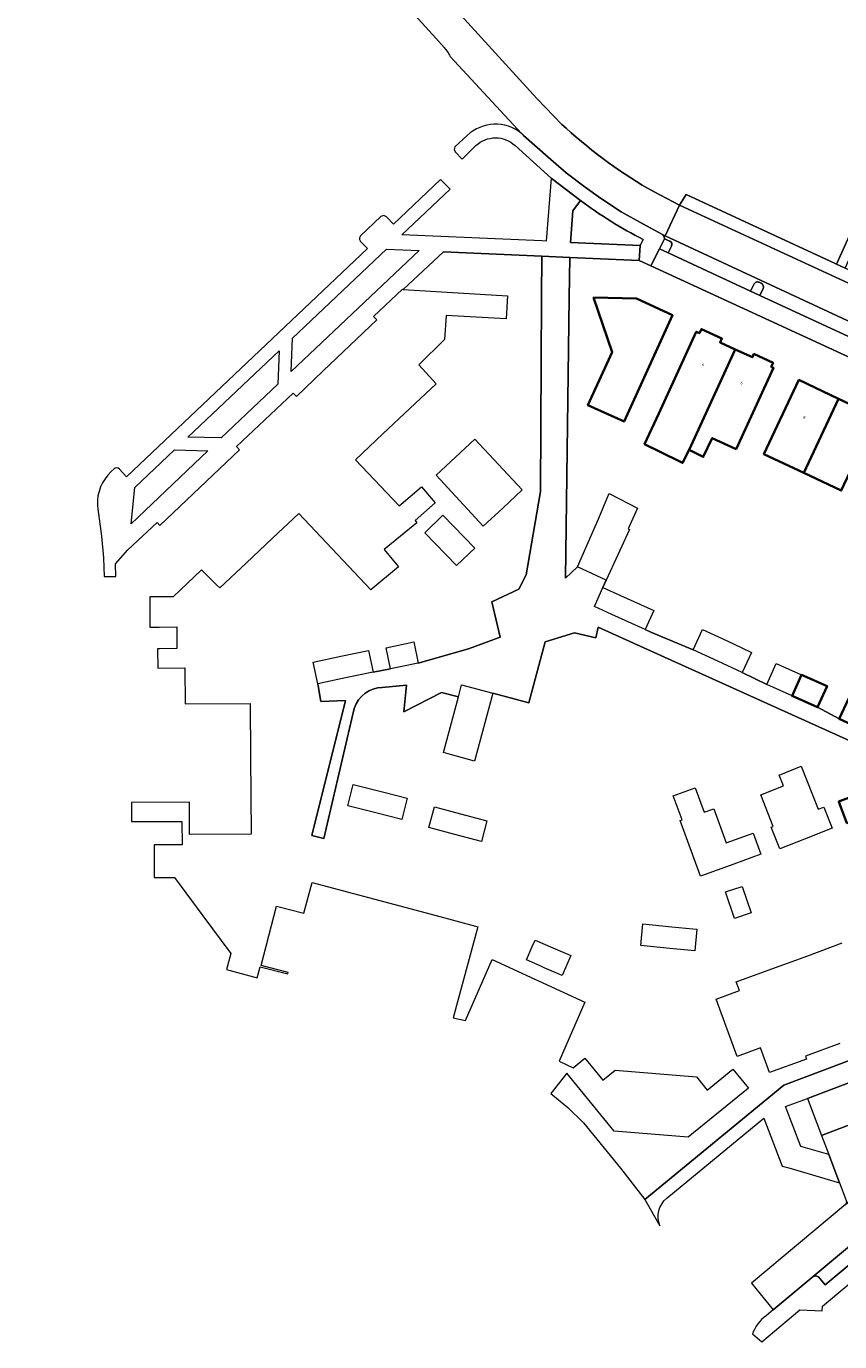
# Model space of a CAD drawing. Header units: metres. Extents: x 197700 to 204338, y 317132 to 325229.
# Tile 945 of 1056: x 198236 to 198339, y 321746 to 321913. Entities that reach past the tile are written whole.
import ezdxf
from ezdxf.enums import TextEntityAlignment as Align

# ---------------------------------------------------------------- set-up
doc = ezdxf.new("R2010")
doc.units = ezdxf.units.M
for name, color, linetype, lineweight in [('B-WE-GR-GROENVOORZIENING-GV', 80, 'Continuous', 18), ('B-WE-OG-BEBOUWING-GV', 7, 'Continuous', 35), ('B-WE-OG-BEBOUWING-T18', 10, 'Continuous', 18), ('B-WE-OG-TERREIN_CULTUURSCHEIDING-GV', 7, 'Continuous', 18), ('B-WE-OG-TERREIN_ERF-GV', 7, 'Continuous', 18), ('B-WE-VH-VERHARDING_ASFALT-GV', 252, 'Continuous', 18), ('B-WE-VH-VERHARDING_BETONSTRAATSTEEN-GV', 252, 'Continuous', 18), ('B-WE-VH-VERHARDING_TEGEL-GV', 252, 'Continuous', 18)]:
    doc.layers.add(name, color=color, linetype=linetype, lineweight=lineweight)
doc.styles.add('NLCS-ISO-M200-T18', font='NLCS-ISO.ttf', dxfattribs={"height": 0.36})

msp = doc.modelspace()

# ---------------------------------------------------------------- linework, layer by layer
at = {"layer": 'B-WE-GR-GROENVOORZIENING-GV'}
for points in [[(198316.62, 321886.032), (198316.009, 321884.764), (198317.117, 321884.239), (198317.536, 321885.094)], [(198317.292, 321885.747), (198316.62, 321886.032)], [(198327.993, 321880.242), (198327.568, 321879.379)], [(198328.897, 321880.395), (198328.655, 321880.505)], [(198327.568, 321879.379), (198328.742, 321878.822), (198329.146, 321879.704)]]:
    msp.add_lwpolyline(points, dxfattribs=at)
for points in [[(198317.536, 321885.094, 0.4108453), (198317.292, 321885.747)], [(198328.655, 321880.505, 0.4397799), (198327.993, 321880.242)], [(198329.146, 321879.704, 0.4100235), (198328.897, 321880.395)]]:
    msp.add_lwpolyline(points, format="xyb", dxfattribs=at)
at = {"layer": 'B-WE-OG-BEBOUWING-GV'}
for points in [[(198307.607, 321878.594), (198309.967, 321871.659), (198306.899, 321864.906), (198311.508, 321862.832), (198317.63, 321876.337), (198313.085, 321878.449)], [(198319.758, 321859.246), (198325.596, 321871.997), (198323.699, 321872.871), (198323.926, 321873.365), (198321.316, 321874.567), (198321.07, 321874.032), (198320.659, 321874.222), (198315.892, 321863.872), (198314.097, 321859.974), (198318.475, 321857.814), (198318.923, 321857.593)], [(198325.596, 321871.997), (198319.758, 321859.246), (198321.55, 321858.341), (198322.696, 321860.738), (198325.729, 321859.341), (198330.478, 321869.651), (198330.187, 321869.785), (198330.424, 321870.3), (198327.988, 321871.422), (198327.788, 321870.988)], [(198334.308, 321856.328), (198338.743, 321865.739), (198333.696, 321868.117), (198329.262, 321858.706)], [(198343.518, 321863.488), (198338.743, 321865.739), (198334.308, 321856.328), (198339.083, 321854.078)], [(198334.042, 321830.695), (198332.845, 321828.017), (198336.076, 321826.574), (198337.272, 321829.252)], [(198343.18, 321826.303), (198340.042, 321827.745), (198338.83, 321825.107), (198341.967, 321823.665)], [(198342.911, 321813.05), (198341.873, 321815.776), (198341.581, 321815.664), (198339.002, 321814.681), (198338.758, 321814.588), (198339.797, 321811.863)]]:
    msp.add_lwpolyline(points, close=True, dxfattribs=at)
at = {"layer": 'B-WE-OG-TERREIN_CULTUURSCHEIDING-GV'}
for points in [[(198315.312, 321891.982), (198318.541, 321890.282), (198319.385, 321891.655), (198337.659, 321883.186), (198338.412, 321882.836), (198338.479, 321882.805), (198351.701, 321911.896), (198327.153, 321938.195), (198262.905, 322006.674), (198235.571, 321987.477), (198237.098, 321985.234), (198254.848, 321959.159), (198252.69, 321957.763)], [(198252.69, 321957.763), (198255.173, 321954.101), (198257.792, 321950.722), (198260.617, 321947.513), (198297.329, 321907.213), (198300.404, 321903.821), (198303.603, 321900.546), (198304.136, 321900.078)], [(198305.955, 321890.898), (198305.009, 321889.585), (198304.691, 321885.564), (198313.529, 321885.197)], [(198313.529, 321885.197), (198313.912, 321885.955)]]:
    msp.add_lwpolyline(points, dxfattribs=at)
for points in [[(198304.136, 321900.078, 0.0590504), (198315.312, 321891.982)], [(198313.912, 321885.955, -0.0440532), (198305.955, 321890.898)]]:
    msp.add_lwpolyline(points, format="xyb", dxfattribs=at)
at = {"layer": 'B-WE-OG-TERREIN_ERF-GV'}
for points in [[(198277.221, 321826.431), (198273.355, 321809.896), (198271.83, 321810.277), (198276.122, 321827.452), (198272.999, 321827.323), (198272.6, 321829.551), (198272.017, 321832.296), (198275.526, 321833.042), (198279.036, 321833.787), (198279.619, 321831.042), (198281.847, 321831.441), (198281.279, 321834.129), (198284.792, 321834.871), (198285.36, 321832.183), (198291.717, 321833.978), (198295.752, 321835.467), (198294.71, 321839.941), (198298.118, 321841.58), (198299.062, 321843.398), (198300.887, 321853.95), (198301.008, 321878.605), (198301.033, 321883.806), (198288.546, 321884.367), (198283.428, 321879.612), (198296.69, 321878.809), (198296.524, 321875.881), (198288.883, 321876.295), (198288.705, 321873.242), (198285.413, 321870.029), (198287.634, 321867.634), (198284.3, 321864.497), (198280.876, 321861.276), (198277.385, 321857.994), (198282.943, 321852.12), (198283.197, 321852.34), (198285.774, 321854.568), (198287.518, 321852.535), (198284.948, 321850.266), (198285.158, 321849.995), (198281.039, 321846.584), (198282.839, 321844.41), (198279.318, 321841.494), (198270.179, 321851.178), (198266.861, 321848.053), (198263.48, 321844.869), (198260.142, 321841.726), (198259.783, 321842.085), (198257.846, 321844.021), (198254.243, 321840.606), (198251.242, 321840.584), (198251.242, 321836.744), (198252.454, 321836.748), (198254.675, 321836.768), (198254.69, 321834.029), (198252.488, 321834.008), (198252.253, 321834.006), (198252.277, 321831.537), (198255.709, 321831.558), (198255.736, 321827.008), (198264.02, 321827.058), (198264.061, 321820.332), (198264.121, 321810.476), (198256.312, 321810.429), (198256.287, 321814.523), (198248.948, 321814.478), (198248.948, 321812.065), (198255.345, 321812.079), (198255.352, 321809.103), (198251.811, 321809.095), (198251.82, 321804.954), (198254.409, 321804.96), (198258.012, 321800.096), (198261.535, 321795.34), (198260.982, 321793.274), (198264.878, 321792.231), (198265.279, 321793.632), (198268.789, 321792.759), (198268.833, 321792.922), (198265.387, 321793.814), (198267.333, 321801.329), (198270.84, 321800.42), (198271.891, 321804.345), (198277.136, 321802.941), (198282.39, 321801.534), (198287.644, 321800.127), (198292.64, 321798.789), (198292.915, 321798.715), (198289.809, 321787.148), (198291.37, 321786.807), (198294.731, 321794.554), (198300.17, 321792.057), (198300.628, 321791.847)], [(198367.107, 321858.563), (198314.898, 321882.602), (198313.404, 321883.29), (198304.607, 321883.657), (198304.53, 321878.553), (198304.078, 321842.941), (198305.574, 321844.402), (198308.289, 321850.583), (198309.307, 321853.044), (198309.591, 321853.685), (198313.222, 321851.858), (198312.003, 321849.219), (198312.169, 321849.142), (198309.204, 321842.724), (198308.819, 321841.779), (198311.041, 321840.773), (198315.265, 321838.861), (198314.17, 321836.442), (198314.904, 321836.11), (198320.258, 321833.88), (198321.442, 321836.439), (198324.572, 321834.991), (198326.44, 321834.126), (198327.701, 321833.542), (198326.517, 321830.983), (198329.615, 321829.46), (198330.811, 321832.138), (198334.042, 321830.695), (198337.272, 321829.252), (198336.076, 321826.574), (198338.83, 321825.107), (198340.042, 321827.745)], [(198339.083, 321854.078), (198334.308, 321856.328), (198329.262, 321858.706), (198333.696, 321868.117), (198338.743, 321865.739), (198343.518, 321863.488)], [(198347.13, 321819.188), (198314.001, 321834.11), (198308.214, 321836.724), (198307.889, 321835.383), (198305.199, 321836.036), (198301.455, 321834.891), (198299.397, 321827.156), (198294.827, 321828.371), (198292.507, 321819.748), (198289.453, 321820.57), (198288.546, 321820.814), (198290.446, 321827.88), (198288.299, 321828.457), (198283.535, 321825.984), (198283.87, 321829.379), (198280.791, 321829.088)], [(198338.905, 321783.883), (198334.524, 321782.275), (198334.652, 321781.927), (198329.961, 321780.206), (198328.814, 321783.331), (198325.875, 321782.254), (198323.204, 321789.539), (198326.141, 321790.616), (198325.738, 321791.715), (198330.274, 321793.379), (198334.816, 321795.046), (198339.199, 321796.654)], [(198300.628, 321791.847), (198306.508, 321789.145), (198303.254, 321781.638), (198305.04, 321780.822), (198306.531, 321782.03), (198308.802, 321779.239), (198310.358, 321780.505), (198315.53, 321780.089), (198320.678, 321779.675), (198322.051, 321777.988), (198325.327, 321780.654), (198327.291, 321778.241), (198319.625, 321772.002), (198314.922, 321772.381), (198310.22, 321772.759), (198304.206, 321780.146), (198302.204, 321777.534), (198304.348, 321775.768), (198306.356, 321773.849), (198311.056, 321768.056), (198314.147, 321764.085), (198331.773, 321778.63), (198357.971, 321788.48)]]:
    msp.add_lwpolyline(points, dxfattribs=at)
for points in [[(198307.607, 321878.594), (198313.085, 321878.449), (198317.63, 321876.337), (198311.508, 321862.832), (198306.899, 321864.906), (198309.967, 321871.659)], [(198315.892, 321863.872), (198320.659, 321874.222), (198321.07, 321874.032), (198321.316, 321874.567), (198323.926, 321873.365), (198323.699, 321872.871), (198325.596, 321871.997), (198327.788, 321870.988), (198327.988, 321871.422), (198330.424, 321870.3), (198330.187, 321869.785), (198330.478, 321869.651), (198325.729, 321859.341), (198322.696, 321860.738), (198321.55, 321858.341), (198319.758, 321859.246), (198318.923, 321857.593), (198318.475, 321857.814), (198314.097, 321859.974)], [(198290.084, 321858.322), (198292.547, 321860.605), (198298.55, 321854.15), (198296.077, 321851.858), (198293.604, 321849.565), (198287.612, 321856.03)], [(198288.495, 321850.956), (198292.525, 321846.784), (198290.224, 321844.561), (198286.194, 321848.732)], [(198334.424, 321809.835), (198331.27, 321808.589), (198330.177, 321811.355), (198330.439, 321811.458), (198328.862, 321815.445), (198331.755, 321816.588), (198331.207, 321817.975), (198333.992, 321819.076), (198336.146, 321813.626), (198336.851, 321813.905), (198337.914, 321811.215)], [(198281, 321815.781), (198283.961, 321815.04), (198283.284, 321812.335), (198279.976, 321813.163), (198276.407, 321814.057), (198277.084, 321816.762), (198280.658, 321815.867)], [(198343.136, 321813.136), (198342.911, 321813.05), (198339.797, 321811.863), (198338.758, 321814.588), (198339.002, 321814.681), (198341.581, 321815.664), (198341.873, 321815.776), (198345.325, 321817.091), (198346.364, 321814.366), (198344.978, 321813.838)], [(198325.445, 321806.666), (198321.211, 321805.13), (198318.64, 321812.214), (198318.857, 321812.293), (198317.747, 321815.352), (198320.547, 321816.368), (198321.675, 321813.257), (198322.894, 321813.699), (198324.468, 321809.361), (198327.894, 321810.604), (198328.872, 321807.909)], [(198290.708, 321813.059), (198294.085, 321812.15), (198293.378, 321809.521), (198290, 321810.429), (198286.72, 321811.312), (198287.427, 321813.941)], [(198327.63, 321800.475), (198325.516, 321799.771), (198324.394, 321803.137), (198326.508, 321803.841)], [(198320.24, 321798.447), (198320.749, 321798.396), (198320.475, 321795.658), (198317.312, 321795.975), (198313.605, 321796.347), (198313.879, 321799.085), (198317.584, 321798.713)], [(198299.831, 321796.208), (198300.186, 321797.033), (198302.455, 321796.046), (198304.72, 321795.061), (198303.62, 321792.531), (198301.355, 321793.517), (198300.851, 321793.736), (198299.096, 321794.499)]]:
    msp.add_lwpolyline(points, close=True, dxfattribs=at)
msp.add_lwpolyline([(198280.791, 321829.088, 0.3177368), (198277.221, 321826.431)], format="xyb", dxfattribs=at)
at = {"layer": 'B-WE-VH-VERHARDING_ASFALT-GV'}
msp.add_lwpolyline([(198377.467, 321862.844), (198346.593, 321877.354), (198318.541, 321890.282), (198316.71, 321886.407), (198353.193, 321869.427), (198376.387, 321858.452), (198378.653, 321857.165), (198380.746, 321855.612), (198408.367, 321831.694), (198411.262, 321835.038)], dxfattribs=at)
msp.add_lwpolyline([(198410.594, 321816.873), (198407.802, 321820.22), (198364.622, 321784.265), (198361.549, 321781.693), (198360.762, 321781.022), (198339.63, 321763.45), (198327.693, 321753.461), (198330.413, 321750.091), (198335.502, 321754.333), (198397.259, 321805.844)], close=True, dxfattribs=at)
at = {"layer": 'B-WE-VH-VERHARDING_BETONSTRAATSTEEN-GV'}
for points in [[(198304.136, 321900.078), (198303.603, 321900.546), (198300.404, 321903.821), (198297.329, 321907.213), (198260.617, 321947.513), (198257.792, 321950.722), (198255.173, 321954.101), (198252.69, 321957.763), (198249.094, 321963.049), (198245.467, 321960.589), (198251.766, 321951.419), (198254.845, 321947.491)], [(198266.051, 321935.148), (198287.593, 321911.479), (198288.627, 321910.328)], [(198289.429, 321909.165), (198298.471, 321899.389)], [(198298.741, 321899.153), (198301.846, 321896.391), (198304.128, 321894.408), (198306.535, 321892.578), (198308.51, 321891.165), (198311.142, 321889.449), (198313.891, 321887.927), (198316.387, 321886.557), (198316.71, 321886.407), (198318.541, 321890.282), (198315.312, 321891.982)], [(198408.59, 321831.501), (198408.367, 321831.694), (198380.746, 321855.612), (198378.653, 321857.165), (198376.387, 321858.452), (198353.193, 321869.427), (198316.71, 321886.407), (198316.387, 321886.557), (198316.59, 321886.333), (198316.62, 321886.032), (198317.292, 321885.747)], [(198317.536, 321885.094), (198317.117, 321884.239), (198327.568, 321879.379), (198327.993, 321880.242)], [(198341.967, 321823.665), (198338.83, 321825.107), (198336.076, 321826.574), (198332.845, 321828.017), (198329.615, 321829.46), (198326.517, 321830.983), (198323.387, 321832.431), (198320.258, 321833.88), (198314.904, 321836.11), (198314.17, 321836.442), (198309.946, 321838.354), (198307.724, 321839.36), (198308.819, 321841.779), (198309.204, 321842.724), (198305.574, 321844.402), (198304.078, 321842.941), (198304.53, 321878.553), (198304.607, 321883.657), (198301.033, 321883.806), (198301.008, 321878.605), (198300.887, 321853.95), (198299.062, 321843.398), (198298.118, 321841.58), (198294.71, 321839.941), (198295.752, 321835.467), (198291.717, 321833.978), (198285.36, 321832.183), (198281.847, 321831.441), (198279.619, 321831.042), (198276.109, 321830.296), (198272.6, 321829.551), (198272.999, 321827.323), (198276.122, 321827.452), (198271.83, 321810.277), (198273.355, 321809.896), (198277.221, 321826.431)], [(198328.655, 321880.505), (198328.897, 321880.395)], [(198329.146, 321879.704), (198328.742, 321878.822), (198340.547, 321873.361), (198340.966, 321874.234)], [(198280.791, 321829.088), (198283.87, 321829.379), (198283.535, 321825.984), (198288.299, 321828.457), (198290.446, 321827.88), (198290.865, 321829.437), (198294.827, 321828.371), (198299.397, 321827.156), (198301.455, 321834.891), (198305.199, 321836.036), (198307.889, 321835.383), (198308.214, 321836.724), (198314.001, 321834.11), (198347.13, 321819.188), (198366.379, 321821.749), (198369.846, 321822.233), (198373.312, 321822.718), (198374.631, 321822.903), (198379.199, 321817.505), (198379.099, 321817.42), (198381.356, 321814.785), (198381.44, 321814.857)], [(198411.542, 321815.36), (198337.04, 321753.271), (198336.204, 321754.27), (198335.864, 321754.422), (198335.502, 321754.333), (198330.413, 321750.091), (198329.525, 321749.351)], [(198359.957, 321781.219), (198358.209, 321785.79), (198334.79, 321776.905), (198336.582, 321772.21)], [(198336.582, 321772.21), (198359.995, 321781.149)], [(198359.995, 321781.149), (198336.582, 321772.21), (198337.5, 321769.807)], [(198337.5, 321769.807), (198338.857, 321766.236), (198339.207, 321765.31), (198339.718, 321763.97), (198339.759, 321763.696), (198339.63, 321763.45), (198360.762, 321781.022)], [(198327.816, 321747.034), (198328.979, 321746.053), (198333.804, 321750.093), (198336.641, 321749.972), (198336.687, 321750.581), (198346.48, 321758.744)]]:
    msp.add_lwpolyline(points, dxfattribs=at)
for points in [[(198288.627, 321910.328, -0.0585127), (198289.429, 321909.165)], [(198315.312, 321891.982, -0.0590504), (198304.136, 321900.078)], [(198298.471, 321899.389, -0.0168004), (198298.741, 321899.153)], [(198317.292, 321885.747, -0.4108453), (198317.536, 321885.094)], [(198327.993, 321880.242, -0.4397799), (198328.655, 321880.505)], [(198328.897, 321880.395, -0.4100235), (198329.146, 321879.704)], [(198277.221, 321826.431, -0.3177368), (198280.791, 321829.088)], [(198329.525, 321749.351, 0.1485966), (198327.816, 321747.034)]]:
    msp.add_lwpolyline(points, format="xyb", dxfattribs=at)
msp.add_lwpolyline([(198410.594, 321816.873), (198397.259, 321805.844), (198335.502, 321754.333), (198335.864, 321754.422), (198336.204, 321754.27), (198337.04, 321753.271), (198411.542, 321815.36), (198410.727, 321816.35), (198410.602, 321816.668), (198410.73, 321816.985)], close=True, dxfattribs=at)
at = {"layer": 'B-WE-VH-VERHARDING_TEGEL-GV'}
for points in [[(198327.153, 321938.195), (198351.701, 321911.896), (198338.479, 321882.805), (198339.56, 321882.303), (198352.654, 321911.24), (198353.441, 321912.978), (198334.044, 321933.717)], [(198291.571, 321899.145), (198290.002, 321897.689), (198289.896, 321897.366), (198290.044, 321897.06), (198290.918, 321896.128), (198292.679, 321897.859)], [(198313.912, 321885.955), (198313.529, 321885.197), (198313.404, 321883.29), (198314.898, 321882.602), (198316.009, 321884.764), (198316.62, 321886.032), (198316.59, 321886.333), (198316.387, 321886.557), (198313.891, 321887.927), (198311.142, 321889.449), (198308.51, 321891.165), (198306.535, 321892.578), (198304.128, 321894.408), (198301.846, 321896.391), (198298.741, 321899.153)], [(198297.657, 321897.873), (198302.243, 321893.721), (198305.955, 321890.898)], [(198248.448, 321846.542), (198252.201, 321850.007), (198252.546, 321849.638), (198255.913, 321852.836), (198259.28, 321856.034), (198262.647, 321859.232), (198262.25, 321859.659), (198269.456, 321866.45), (198269.87, 321866.013), (198273.274, 321869.256), (198276.677, 321872.498), (198280.081, 321875.741), (198279.692, 321876.152), (198283.346, 321879.617), (198283.428, 321879.612), (198288.546, 321884.367), (198301.033, 321883.806), (198304.607, 321883.657), (198313.404, 321883.29), (198313.529, 321885.197), (198304.691, 321885.564), (198305.009, 321889.585), (198305.955, 321890.898), (198302.243, 321893.721), (198301.593, 321885.74), (198301.064, 321885.752), (198283.26, 321886.535), (198289.396, 321892.332), (198288.19, 321893.549), (198282.192, 321887.89), (198281.32, 321888.825), (198280.976, 321888.983), (198280.618, 321888.86), (198278.026, 321886.409)], [(198397.328, 321849.026), (198383.621, 321860.808), (198380.68, 321862.788), (198377.537, 321864.429), (198340.604, 321881.818), (198339.741, 321882.219), (198339.56, 321882.303), (198338.479, 321882.805), (198338.412, 321882.836), (198337.659, 321883.186), (198319.385, 321891.655), (198318.541, 321890.282), (198346.593, 321877.354), (198377.467, 321862.844)], [(198278.037, 321885.699), (198278.913, 321884.778), (198248.284, 321855.835), (198247.392, 321856.796)], [(198328.742, 321878.822), (198327.568, 321879.379), (198317.117, 321884.239), (198316.009, 321884.764), (198314.898, 321882.602), (198367.107, 321858.563), (198372.926, 321855.816), (198376.42, 321853.631), (198379.697, 321851.131), (198398.107, 321835.273), (198401.538, 321832.236), (198407.574, 321826.939), (198407.323, 321824.188), (198405.354, 321822.55), (198406.483, 321821.46), (198407.254, 321820.461), (198407.605, 321820.274), (198407.989, 321820.376), (198410.903, 321822.872)], [(198375.755, 321856.783), (198375.126, 321857.072), (198373.947, 321857.624), (198364.021, 321862.315), (198362.834, 321862.875), (198352.879, 321867.576), (198351.705, 321868.131), (198341.734, 321872.808), (198340.547, 321873.361), (198328.742, 321878.822)], [(198246.718, 321856.825), (198246.351, 321856.479)], [(198244.597, 321852.196), (198244.653, 321851.772), (198245.118, 321848.267), (198245.391, 321845.527), (198245.468, 321843.176), (198246.927, 321843.163), (198246.901, 321844.76), (198248.448, 321846.542)], [(198316.925, 321764.255), (198329.232, 321774.438), (198331.592, 321768.341), (198331.593, 321768.34), (198332.413, 321768.102), (198338.857, 321766.236), (198337.5, 321769.807), (198333.947, 321770.839), (198331.996, 321775.89), (198334.79, 321776.905), (198358.209, 321785.79), (198359.271, 321786.286), (198358.066, 321788.308), (198357.971, 321788.48), (198331.773, 321778.63), (198314.147, 321764.085)], [(198314.147, 321764.085), (198316.059, 321760.755)]]:
    msp.add_lwpolyline(points, dxfattribs=at)
for points in [[(198298.471, 321899.389, 0.375923), (198291.571, 321899.145)], [(198292.679, 321897.859, -0.3917239), (198297.657, 321897.873)], [(198298.741, 321899.153, 0.0168004), (198298.471, 321899.389)], [(198305.955, 321890.898, 0.0440532), (198313.912, 321885.955)], [(198278.026, 321886.409, 0.4267458), (198278.037, 321885.699)], [(198247.392, 321856.796, 0.4111152), (198246.718, 321856.825)], [(198246.351, 321856.479, 0.2189124), (198244.597, 321852.196)], [(198316.059, 321760.755, -0.3388938), (198316.925, 321764.255)]]:
    msp.add_lwpolyline(points, format="xyb", dxfattribs=at)
for points in [[(198281.331, 321884.719), (198285.457, 321884.547), (198269.223, 321869.183), (198269.393, 321873.432)], [(198267.707, 321871.828), (198267.537, 321867.573), (198260.338, 321860.786), (198256.075, 321860.869)], [(198254.413, 321859.26), (198258.642, 321859.137), (198248.884, 321849.872), (198249.346, 321854.47)]]:
    msp.add_lwpolyline(points, close=True, dxfattribs=at)

# ---------------------------------------------------------------- texts
at = {"layer": 'B-WE-OG-BEBOUWING-T18', "style": 'NLCS-ISO-M200-T18'}
for s, rotation, p in [('4', 335.3, (198321.549, 321870.056)), ('6', 335.3, (198326.447, 321867.728)), ('8', 334.8, (198334.381, 321863.373))]:
    msp.add_text(s, height=0.36, rotation=rotation, dxfattribs=at).set_placement(p, align=Align.MIDDLE)

doc.saveas('drawing.dxf')
